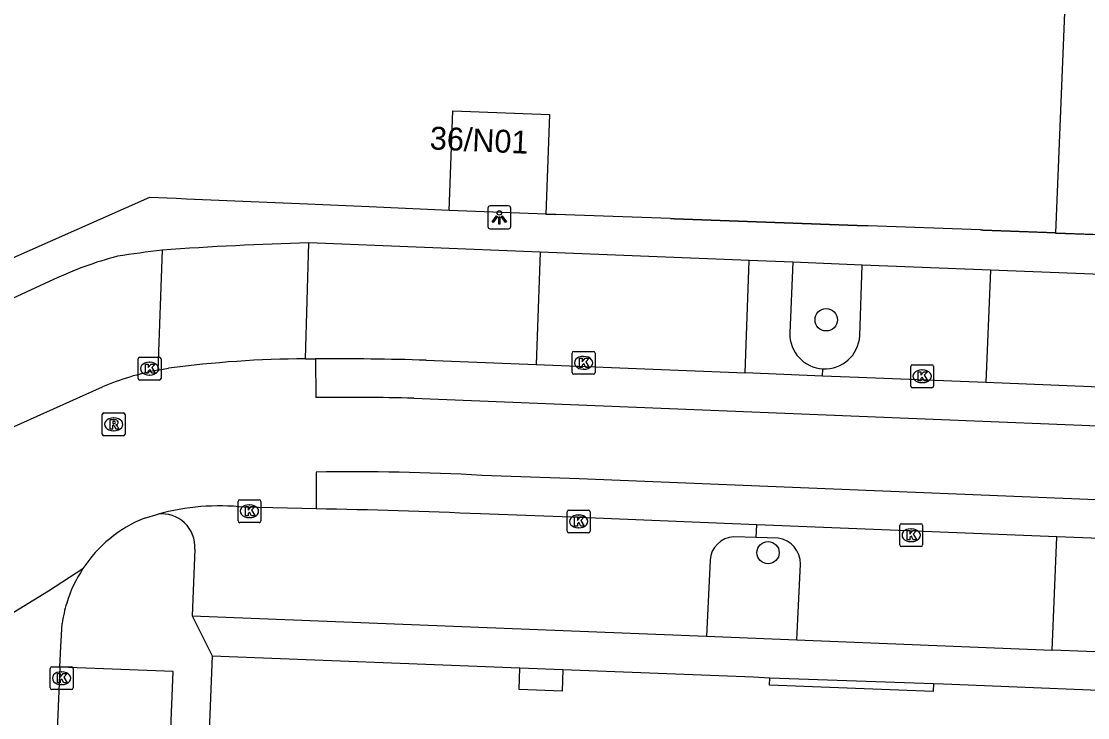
# Model space of a CAD drawing. Extents: x 160732 to 162105, y 387428 to 388479.
# Drawn here: x 161509.33 to 161555.96, y 387676.9 to 387707.34 of the extents above; entities that cross this region are included whole.
import ezdxf

# ---------------------------------------------------------------- set-up
doc = ezdxf.new("R2010")
doc.units = 0
for name, color, linetype in [('IMGEO_Boom', 7, 'Continuous'), ('IMGEO_Kolk', 7, 'Continuous'), ('IMGEO_Lichtpunt', 7, 'Continuous'), ('IMGEO_Muur', 7, 'Continuous'), ('IMGEO_Pand', 7, 'Continuous'), ('IMGEO_Pand_nummerreeks', 7, 'Continuous'), ('IMGEO_Parkeervlak_open', 7, 'Continuous'), ('IMGEO_Rijbaan_lokaal_gesloten', 7, 'Continuous'), ('IMGEO_Rijbaan_lokaal_open', 7, 'Continuous'), ('IMGEO_Rioolput', 7, 'Continuous'), ('IMGEO_Voetpad_open', 7, 'Continuous')]:
    doc.layers.add(name, color=color, linetype=linetype)

msp = doc.modelspace()

# ---------------------------------------------------------------- linework, layer by layer
at = {"layer": 'IMGEO_Boom'}
for centre in [(161544.53, 387694.294), (161541.987, 387684.112)]:
    msp.add_circle(centre, 0.489, dxfattribs=at)
at = {"layer": 'IMGEO_Kolk'}
for p, q in [((161514.44, 387691.73), (161514.44, 387692.582)), ((161514.515, 387692.656), (161515.367, 387692.656)), ((161515.441, 387692.582), (161515.441, 387691.73)), ((161533.42, 387691.985), (161533.42, 387692.837)), ((161533.495, 387692.911), (161534.347, 387692.911)), ((161533.908, 387692.691), (161533.933, 387692.691)), ((161534.421, 387692.837), (161534.421, 387691.985)), ((161514.928, 387692.436), (161514.953, 387692.436)), ((161533.931, 387692.131), (161533.906, 387692.131)), ((161548.226, 387691.398), (161548.226, 387692.25)), ((161548.301, 387692.324), (161549.153, 387692.324)), ((161548.714, 387692.104), (161548.739, 387692.104)), ((161549.227, 387692.25), (161549.227, 387691.398)), ((161515.367, 387691.656), (161514.515, 387691.656)), ((161514.951, 387691.876), (161514.926, 387691.876)), ((161534.347, 387691.911), (161533.495, 387691.911)), ((161549.153, 387691.324), (161548.301, 387691.324)), ((161548.737, 387691.544), (161548.712, 387691.544)), ((161518.809, 387685.498), (161518.809, 387686.35)), ((161518.884, 387686.424), (161519.736, 387686.424)), ((161519.297, 387686.204), (161519.322, 387686.204)), ((161519.81, 387686.35), (161519.81, 387685.498)), ((161519.32, 387685.644), (161519.295, 387685.644)), ((161533.203, 387685.05), (161533.203, 387685.902)), ((161533.278, 387685.976), (161534.13, 387685.976)), ((161533.691, 387685.756), (161533.716, 387685.756)), ((161534.204, 387685.902), (161534.204, 387685.05)), ((161519.736, 387685.424), (161518.884, 387685.424)), ((161533.714, 387685.196), (161533.689, 387685.196)), ((161547.746, 387684.45), (161547.746, 387685.302)), ((161547.821, 387685.376), (161548.673, 387685.376)), ((161548.234, 387685.156), (161548.259, 387685.156)), ((161548.747, 387685.302), (161548.747, 387684.45)), ((161534.13, 387684.976), (161533.278, 387684.976)), ((161548.673, 387684.376), (161547.821, 387684.376)), ((161548.257, 387684.596), (161548.232, 387684.596)), ((161510.593, 387678.198), (161510.593, 387679.05)), ((161510.668, 387679.124), (161511.52, 387679.124)), ((161511.594, 387679.05), (161511.594, 387678.198)), ((161511.081, 387678.904), (161511.106, 387678.904)), ((161511.52, 387678.124), (161510.668, 387678.124)), ((161511.104, 387678.344), (161511.079, 387678.344))]:
    msp.add_line(p, q, dxfattribs=at)
for points in [[(161514.44, 387691.73), (161514.44, 387692.582)], [(161514.515, 387692.656), (161515.367, 387692.656)], [(161515.441, 387692.582), (161515.441, 387691.73)], [(161533.42, 387691.985), (161533.42, 387692.837)], [(161533.495, 387692.911), (161534.347, 387692.911)], [(161533.741, 387692.611), (161533.864, 387692.611), (161533.864, 387692.46), (161533.994, 387692.611), (161534.158, 387692.611), (161534.012, 387692.46), (161534.165, 387692.211), (161534.013, 387692.211), (161533.928, 387692.375), (161533.864, 387692.308), (161533.864, 387692.211), (161533.741, 387692.211), (161533.741, 387692.611)], [(161534.421, 387692.837), (161534.421, 387691.985)], [(161514.761, 387692.356), (161514.884, 387692.356), (161514.884, 387692.205), (161515.014, 387692.356), (161515.178, 387692.356), (161515.032, 387692.205), (161515.185, 387691.956), (161515.033, 387691.956), (161514.948, 387692.12), (161514.884, 387692.053), (161514.884, 387691.956), (161514.761, 387691.956), (161514.761, 387692.356)], [(161548.226, 387691.398), (161548.226, 387692.25)], [(161548.301, 387692.324), (161549.153, 387692.324)], [(161549.227, 387692.25), (161549.227, 387691.398)], [(161515.367, 387691.656), (161514.515, 387691.656)], [(161534.347, 387691.911), (161533.495, 387691.911)], [(161548.547, 387692.024), (161548.67, 387692.024), (161548.67, 387691.873), (161548.8, 387692.024), (161548.964, 387692.024), (161548.818, 387691.873), (161548.971, 387691.624), (161548.819, 387691.624), (161548.734, 387691.788), (161548.67, 387691.721), (161548.67, 387691.624), (161548.547, 387691.624), (161548.547, 387692.024)], [(161549.153, 387691.324), (161548.301, 387691.324)], [(161518.809, 387685.498), (161518.809, 387686.35)], [(161518.884, 387686.424), (161519.736, 387686.424)], [(161519.13, 387686.124), (161519.253, 387686.124), (161519.253, 387685.973), (161519.383, 387686.124), (161519.547, 387686.124), (161519.401, 387685.973), (161519.554, 387685.724), (161519.402, 387685.724), (161519.317, 387685.888), (161519.253, 387685.821), (161519.253, 387685.724), (161519.13, 387685.724), (161519.13, 387686.124)], [(161519.81, 387686.35), (161519.81, 387685.498)], [(161533.203, 387685.05), (161533.203, 387685.902)], [(161533.278, 387685.976), (161534.13, 387685.976)], [(161533.524, 387685.676), (161533.647, 387685.676), (161533.647, 387685.525), (161533.777, 387685.676), (161533.941, 387685.676), (161533.795, 387685.525), (161533.948, 387685.276), (161533.796, 387685.276), (161533.711, 387685.44), (161533.647, 387685.373), (161533.647, 387685.276), (161533.524, 387685.276), (161533.524, 387685.676)], [(161534.204, 387685.902), (161534.204, 387685.05)], [(161519.736, 387685.424), (161518.884, 387685.424)], [(161547.746, 387684.45), (161547.746, 387685.302)], [(161547.821, 387685.376), (161548.673, 387685.376)], [(161548.747, 387685.302), (161548.747, 387684.45)], [(161534.13, 387684.976), (161533.278, 387684.976)], [(161548.067, 387685.076), (161548.19, 387685.076), (161548.19, 387684.925), (161548.32, 387685.076), (161548.484, 387685.076), (161548.338, 387684.925), (161548.491, 387684.676), (161548.339, 387684.676), (161548.254, 387684.84), (161548.19, 387684.773), (161548.19, 387684.676), (161548.067, 387684.676), (161548.067, 387685.076)], [(161548.673, 387684.376), (161547.821, 387684.376)], [(161510.593, 387678.198), (161510.593, 387679.05)], [(161510.668, 387679.124), (161511.52, 387679.124)], [(161511.594, 387679.05), (161511.594, 387678.198)], [(161510.914, 387678.824), (161511.037, 387678.824), (161511.037, 387678.673), (161511.167, 387678.824), (161511.331, 387678.824), (161511.185, 387678.673), (161511.338, 387678.424), (161511.186, 387678.424), (161511.101, 387678.588), (161511.037, 387678.521), (161511.037, 387678.424), (161510.914, 387678.424), (161510.914, 387678.824)], [(161511.52, 387678.124), (161510.668, 387678.124)]]:
    msp.add_lwpolyline(points, dxfattribs=at)
for centre, start, end in [((161514.517, 387692.58), 91.552, 178.448), ((161514.517, 387692.58), 91.552, 178.448), ((161515.365, 387692.58), 1.552, 88.448), ((161515.365, 387692.58), 1.552, 88.448), ((161533.497, 387692.835), 91.552, 178.448), ((161533.497, 387692.835), 91.552, 178.448), ((161534.345, 387692.835), 1.552, 88.448), ((161534.345, 387692.835), 1.552, 88.448), ((161548.303, 387692.248), 91.552, 178.448), ((161548.303, 387692.248), 91.552, 178.448), ((161549.151, 387692.248), 1.552, 88.448), ((161549.151, 387692.248), 1.552, 88.448), ((161514.517, 387691.732), 181.552, 268.448), ((161514.517, 387691.732), 181.552, 268.448), ((161515.365, 387691.732), 271.552, 358.448), ((161515.365, 387691.732), 271.552, 358.448), ((161533.497, 387691.987), 181.552, 268.448), ((161533.497, 387691.987), 181.552, 268.448), ((161534.345, 387691.987), 271.552, 358.448), ((161534.345, 387691.987), 271.552, 358.448), ((161548.303, 387691.4), 181.552, 268.448), ((161548.303, 387691.4), 181.552, 268.448), ((161549.151, 387691.4), 271.552, 358.448), ((161549.151, 387691.4), 271.552, 358.448), ((161518.886, 387686.348), 91.552, 178.448), ((161518.886, 387686.348), 91.552, 178.448), ((161519.734, 387686.348), 1.552, 88.448), ((161519.734, 387686.348), 1.552, 88.448), ((161533.28, 387685.9), 91.552, 178.448), ((161533.28, 387685.9), 91.552, 178.448), ((161534.128, 387685.9), 1.552, 88.448), ((161534.128, 387685.9), 1.552, 88.448), ((161518.886, 387685.5), 181.552, 268.448), ((161518.886, 387685.5), 181.552, 268.448), ((161519.734, 387685.5), 271.552, 358.448), ((161519.734, 387685.5), 271.552, 358.448), ((161547.823, 387685.3), 91.552, 178.448), ((161547.823, 387685.3), 91.552, 178.448), ((161548.671, 387685.3), 1.552, 88.448), ((161548.671, 387685.3), 1.552, 88.448), ((161533.28, 387685.052), 181.552, 268.448), ((161533.28, 387685.052), 181.552, 268.448), ((161534.128, 387685.052), 271.552, 358.448), ((161534.128, 387685.052), 271.552, 358.448), ((161547.823, 387684.452), 181.552, 268.448), ((161547.823, 387684.452), 181.552, 268.448), ((161548.671, 387684.452), 271.552, 358.448), ((161548.671, 387684.452), 271.552, 358.448), ((161510.67, 387679.048), 91.552, 178.448), ((161510.67, 387679.048), 91.552, 178.448), ((161511.518, 387679.048), 1.552, 88.448), ((161511.518, 387679.048), 1.552, 88.448), ((161510.67, 387678.2), 181.552, 268.448), ((161510.67, 387678.2), 181.552, 268.448), ((161511.518, 387678.2), 271.552, 358.448), ((161511.518, 387678.2), 271.552, 358.448)]:
    msp.add_arc(centre, 0.0765, start, end, dxfattribs=at)
for centre, major_axis, ratio, start_param, end_param in [((161533.907, 387692.411), (-0.387, 0.002), 0.722429, 4.712389, 7.853982), ((161533.932, 387692.411), (-0.39, 0.002), 0.717154, 1.570796, 4.712389), ((161514.927, 387692.156), (-0.387, 0.002), 0.722429, 4.712389, 7.853982), ((161514.952, 387692.156), (-0.39, 0.002), 0.717154, 1.570796, 4.712389), ((161548.713, 387691.824), (-0.387, 0.002), 0.722429, 4.712389, 7.853982), ((161548.738, 387691.824), (-0.39, 0.002), 0.717154, 1.570796, 4.712389), ((161519.296, 387685.924), (-0.387, 0.002), 0.722429, 4.712389, 7.853982), ((161519.321, 387685.924), (-0.39, 0.002), 0.717154, 1.570796, 4.712389), ((161533.69, 387685.476), (-0.387, 0.002), 0.722429, 4.712389, 7.853982), ((161533.715, 387685.476), (-0.39, 0.002), 0.717154, 1.570796, 4.712389), ((161548.233, 387684.876), (-0.387, 0.002), 0.722429, 4.712389, 7.853982), ((161548.258, 387684.876), (-0.39, 0.002), 0.717154, 1.570796, 4.712389), ((161511.08, 387678.624), (-0.387, 0.002), 0.722429, 4.712389, 7.853982), ((161511.105, 387678.624), (-0.39, 0.002), 0.717154, 1.570796, 4.712389)]:
    msp.add_ellipse(centre, major_axis=major_axis, ratio=ratio, start_param=start_param, end_param=end_param, dxfattribs=at)
at = {"layer": 'IMGEO_Lichtpunt'}
for p, q in [((161529.737, 387699.173), (161529.737, 387698.366)), ((161529.737, 387699.173), (161529.737, 387698.366)), ((161530.639, 387699.268), (161529.831, 387699.268)), ((161530.639, 387699.268), (161529.831, 387699.268)), ((161530.733, 387698.366), (161530.733, 387699.173)), ((161530.733, 387698.366), (161530.733, 387699.173)), ((161529.831, 387698.272), (161530.639, 387698.272)), ((161529.831, 387698.272), (161530.639, 387698.272))]:
    msp.add_line(p, q, dxfattribs=at)
for points in [[(161530.111, 387698.837), (161530.15, 387698.809), (161529.962, 387698.547), (161529.924, 387698.574), (161530.111, 387698.837)], [(161530.213, 387698.789), (161530.26, 387698.789), (161530.26, 387698.467), (161530.213, 387698.467), (161530.213, 387698.789)], [(161530.323, 387698.809), (161530.361, 387698.836), (161530.548, 387698.574), (161530.509, 387698.546), (161530.323, 387698.809)]]:
    msp.add_lwpolyline(points, dxfattribs=at)
msp.add_circle((161530.236, 387698.971), 0.0994, dxfattribs=at)
for centre, start, end in [((161529.831, 387699.173), 90, 180), ((161529.831, 387699.173), 90, 180), ((161530.639, 387699.173), 0, 90), ((161530.639, 387699.173), 0, 90), ((161529.831, 387698.366), 180, 270), ((161529.831, 387698.366), 180, 270), ((161530.639, 387698.366), 270, 0), ((161530.639, 387698.366), 270, 360)]:
    msp.add_arc(centre, 0.0946, start, end, dxfattribs=at)
at = {"layer": 'IMGEO_Muur'}
for points in [[(161528.039, 387699.073), (161524.543, 387699.225)], [(161532.264, 387698.913), (161532.714, 387698.897)], [(161537.721, 387698.714), (161537.903, 387698.708)], [(161537.903, 387698.708), (161546.279, 387698.403)], [(161551.275, 387698.221), (161551.385, 387698.217)], [(161551.385, 387698.217), (161559.802, 387697.908)]]:
    msp.add_lwpolyline(points, dxfattribs=at)
at = {"layer": 'IMGEO_Pand'}
for points in [[(161554.67, 387708.091), (161554.96, 387708.079), (161554.553, 387698.101)], [(161528.039, 387699.073), (161528.205, 387703.434), (161532.43, 387703.274), (161532.264, 387698.913)], [(161532.264, 387698.913), (161528.039, 387699.073)], [(161554.553, 387698.101), (161554.552, 387698.086), (161556.296, 387698.015), (161558.225, 387697.937), (161558.226, 387697.966)], [(161517.682, 387679.607), (161517.261, 387668.991)], [(161517.682, 387679.607), (161531.138, 387679.073)], [(161533.015, 387679.006), (161532.977, 387678.059), (161531.101, 387678.133), (161531.138, 387679.073)], [(161533.015, 387679.006), (161541.356, 387678.681), (161542.066, 387678.647)], [(161549.225, 387678.393), (161549.211, 387678.041), (161542.054, 387678.325), (161542.066, 387678.647)], [(161549.225, 387678.393), (161549.657, 387678.377), (161586.106, 387676.893), (161586.444, 387676.879)]]:
    msp.add_lwpolyline(points, dxfattribs=at)
at = {"layer": 'IMGEO_Parkeervlak_open'}
for points in [[(161543.075, 387696.808), (161542.937, 387693.717)], [(161541.464, 387684.774), (161540.49, 387684.804)], [(161539.45, 387683.782), (161539.301, 387680.458)]]:
    msp.add_lwpolyline(points, dxfattribs=at)
for centre, radius, start, end in [((161544.468, 387693.676), 1.531, 178.47, 266.9791), ((161540.543, 387683.71), 1.095, 92.7733, 176.2264)]:
    msp.add_arc(centre, radius, start, end, dxfattribs=at)
at = {"layer": 'IMGEO_Rijbaan_lokaal_gesloten'}
for points in [[(161521.757, 387692.585), (161522.191, 387692.584)], [(161522.191, 387692.584), (161522.208, 387690.893)], [(161515.301, 387692.092), (161515.77, 387692.172)], [(161508.593, 387689.442), (161512.884, 387691.365)], [(161526.49, 387690.866), (161579.858, 387688.714), (161649.13, 387685.983), (161677.299, 387684.851)], [(161522.223, 387687.632), (161522.222, 387686.025)], [(161677.235, 387681.573), (161588.975, 387685.1), (161533.728, 387687.334), (161529.477, 387687.492)], [(161522.222, 387686.025), (161519.081, 387686.1)], [(161514.715, 387685.62), (161515.309, 387685.8)], [(161497.523, 387677.72), (161503.172, 387678.614), (161506.474, 387679.964), (161510.527, 387682.438), (161512.024, 387683.414)], [(161511.018, 387679.11), (161511.055, 387680.01), (161511.116, 387681.013)], [(161511.018, 387679.11), (161510.641, 387670.099)]]:
    msp.add_lwpolyline(points, dxfattribs=at)
for centre, radius, start, end in [((161521.933, 387646.425), 46.16, 90.2191, 97.6733), ((161517.559, 387680.202), 12.102, 100.7551, 112.726), ((161523.547, 387563.713), 127.187, 88.67418, 90.60328), ((161523.947, 387588.959), 98.688, 86.78773, 91.00097), ((161518.001, 387675.821), 10.336, 84.0002, 105.0946), ((161516.91, 387680.198), 5.85, 112.0405, 146.6472), ((161516.895, 387680.202), 5.834, 146.6015, 162.9815), ((161516.829, 387680.21), 5.769, 162.8619, 171.9993)]:
    msp.add_arc(centre, radius, start, end, dxfattribs=at)
at = {"layer": 'IMGEO_Rijbaan_lokaal_open'}
for points in [[(161527.03, 387692.526), (161531.843, 387692.333)], [(161531.843, 387692.333), (161540.982, 387691.967)], [(161544.371, 387691.832), (161540.982, 387691.967)], [(161551.506, 387691.546), (161545.938, 387691.769), (161544.371, 387691.832)], [(161558.979, 387691.246), (161551.506, 387691.546)], [(161541.492, 387685.334), (161533.382, 387685.657), (161529.407, 387685.807)], [(161554.611, 387684.811), (161541.492, 387685.334)], [(161565.874, 387684.362), (161554.611, 387684.811)]]:
    msp.add_lwpolyline(points, dxfattribs=at)
for centre, radius, start, end in [((161522.935, 387552.75), 139.836, 88.32181, 90.30477), ((161518.362, 387440.29), 245.765, 87.42418, 89.10007)]:
    msp.add_arc(centre, radius, start, end, dxfattribs=at)
at = {"layer": 'IMGEO_Rioolput'}
for p, q in [((161512.871, 387689.296), (161512.871, 387690.148)), ((161512.946, 387690.222), (161513.798, 387690.222)), ((161513.359, 387690.002), (161513.384, 387690.002)), ((161513.872, 387690.148), (161513.872, 387689.296)), ((161513.382, 387689.442), (161513.357, 387689.442)), ((161513.798, 387689.222), (161512.946, 387689.222))]:
    msp.add_line(p, q, dxfattribs=at)
for points in [[(161512.871, 387689.296), (161512.871, 387690.148)], [(161512.946, 387690.222), (161513.798, 387690.222)], [(161513.46, 387689.92), (161513.208, 387689.922), (161513.208, 387689.522)], [(161513.386, 387689.841), (161513.332, 387689.841), (161513.332, 387689.76)], [(161513.872, 387690.148), (161513.872, 387689.296)], [(161513.208, 387689.522), (161513.332, 387689.522), (161513.332, 387689.684), (161513.343, 387689.684)], [(161513.332, 387689.76), (161513.384, 387689.76)], [(161513.39, 387689.655), (161513.461, 387689.522), (161513.601, 387689.522), (161513.536, 387689.648)], [(161513.798, 387689.222), (161512.946, 387689.222)]]:
    msp.add_lwpolyline(points, dxfattribs=at)
for centre, radius, start, end in [((161512.948, 387690.146), 0.0765, 91.552, 178.448), ((161512.948, 387690.146), 0.0765, 91.552, 178.448), ((161513.392, 387689.745), 0.0964, 77.0061, 93.1865), ((161513.406, 387689.802), 0.0378, 276.6634, 79.6772), ((161513.459, 387689.81), 0.109, 350.3612, 89.416), ((161513.457, 387689.81), 0.112, 277.5842, 350.9817), ((161513.796, 387690.146), 0.0765, 1.552, 88.448), ((161513.796, 387690.146), 0.0765, 1.552, 88.448), ((161513.342, 387689.631), 0.0533, 26.0293, 88.6989), ((161513.368, 387689.949), 0.19, 274.7715, 282.9687), ((161513.441, 387689.595), 0.108, 29.5134, 73.7905), ((161512.948, 387689.298), 0.0765, 181.552, 268.448), ((161512.948, 387689.298), 0.0765, 181.552, 268.448), ((161513.796, 387689.298), 0.0765, 271.552, 358.448), ((161513.796, 387689.298), 0.0765, 271.552, 358.448)]:
    msp.add_arc(centre, radius, start, end, dxfattribs=at)
for centre, major_axis, ratio, start_param, end_param in [((161513.358, 387689.722), (-0.387, 0.002), 0.722429, 4.712389, 7.853982), ((161513.383, 387689.722), (-0.39, 0.002), 0.717154, 1.570796, 4.712389)]:
    msp.add_ellipse(centre, major_axis=major_axis, ratio=ratio, start_param=start_param, end_param=end_param, dxfattribs=at)
at = {"layer": 'IMGEO_Voetpad_open'}
for points in [[(161528.039, 387699.073), (161524.543, 387699.225), (161521.85, 387699.341), (161516.548, 387699.57), (161516.101, 387699.589), (161514.934, 387699.64), (161505.216, 387695.347), (161500.373, 387693.208), (161500, 387693.043), (161496.75, 387691.607), (161491.899, 387691.804), (161486.494, 387692.023)], [(161554.553, 387698.101), (161551.385, 387698.217), (161551.275, 387698.221), (161546.359, 387698.4), (161546.279, 387698.403), (161537.903, 387698.708), (161537.721, 387698.714), (161532.714, 387698.897), (161532.264, 387698.913)], [(161515.485, 387697.333), (161515.301, 387692.092)], [(161521.757, 387692.585), (161521.904, 387697.653)], [(161532.024, 387697.249), (161521.904, 387697.653)], [(161532.024, 387697.249), (161531.843, 387692.333)], [(161541.16, 387696.885), (161532.024, 387697.249)], [(161540.982, 387691.967), (161541.16, 387696.885)], [(161543.075, 387696.808), (161541.16, 387696.885)], [(161546.102, 387696.687), (161543.075, 387696.808)], [(161545.998, 387693.588), (161546.102, 387696.687)], [(161551.71, 387696.464), (161546.102, 387696.687)], [(161551.71, 387696.464), (161551.506, 387691.546)], [(161559.173, 387696.166), (161551.71, 387696.464)], [(161510.733, 387696.048), (161506.539, 387694.123)], [(161544.371, 387691.832), (161544.387, 387692.147)], [(161541.464, 387684.774), (161541.492, 387685.334)], [(161542.437, 387684.745), (161541.464, 387684.774)], [(161554.406, 387679.855), (161554.611, 387684.811)], [(161516.917, 387684.27), (161516.8, 387681.358)], [(161543.242, 387680.301), (161543.407, 387683.612)], [(161516.8, 387681.358), (161517.682, 387679.607)], [(161516.8, 387681.358), (161539.301, 387680.458)], [(161539.301, 387680.458), (161543.242, 387680.301)], [(161543.242, 387680.301), (161554.406, 387679.855)], [(161561.924, 387679.554), (161554.406, 387679.855)], [(161515.48, 387666.705), (161515.975, 387678.913), (161511.018, 387679.11)], [(161531.138, 387679.073), (161533.015, 387679.006)], [(161542.066, 387678.647), (161549.225, 387678.393)]]:
    msp.add_lwpolyline(points, dxfattribs=at)
for centre, radius, start, end in [((161522.579, 387637.467), 60.285, 96.75746, 98.63153), ((161525.362, 387563.751), 133.947, 91.47925, 94.22865), ((161517.742, 387681.184), 16.434, 104.848, 115.2464), ((161544.469, 387693.677), 1.532, 266.9462, 356.6775), ((161515.472, 387684.362), 1.448, 356.3683, 96.4795), ((161542.279, 387683.628), 1.128, 359.1722, 81.9637)]:
    msp.add_arc(centre, radius, start, end, dxfattribs=at)

# ---------------------------------------------------------------- texts
at = {"layer": 'IMGEO_Pand_nummerreeks'}
msp.add_text('36/N01', height=1, rotation=357.3974, dxfattribs=at).set_placement((161527.18, 387701.745))

doc.saveas('drawing.dxf')
